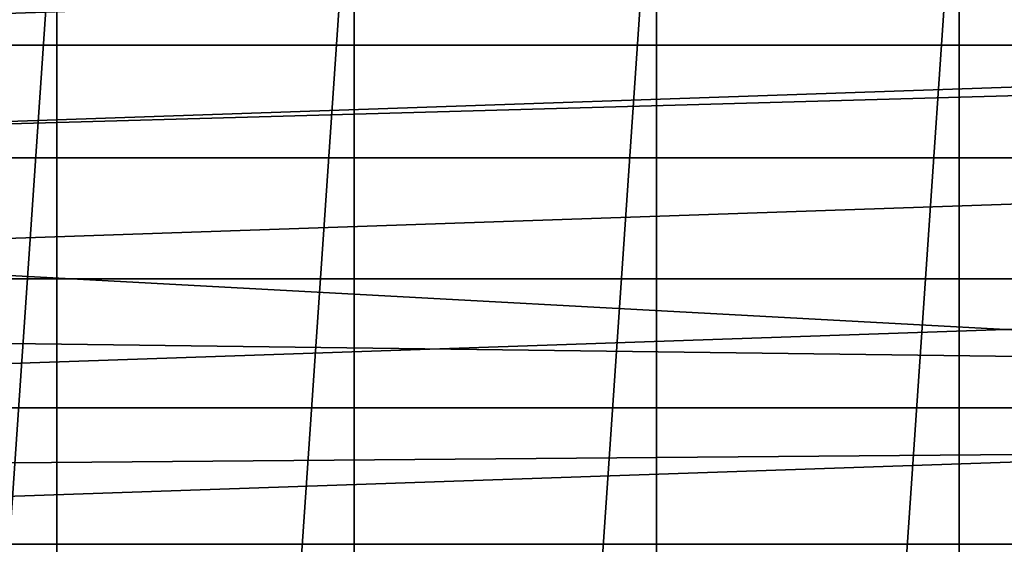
# Model space of a CAD drawing. Header units: metres. Extents: x -139 to 106, y -189 to 40.
# Tile 258 of 291: x 73.45 to 78.17, y 6.92 to 9.43. Entities that reach past the tile are written whole.
import ezdxf

# ---------------------------------------------------------------- set-up
doc = ezdxf.new("R2010")
doc.units = ezdxf.units.M
doc.layers.add('solid_153_ABGANG1_SW0003', color=7, linetype='CONTINUOUS')

msp = doc.modelspace()

# ---------------------------------------------------------------- linework, layer by layer
at = {"layer": 'solid_153_ABGANG1_SW0003'}
for points in [[(75.050537, -10.546615, 28.537949), (75.050537, 10.546614, 28.537949), (76.5, 10.645751, 28.537949)], [(76.5, -10.645751, 28.537949), (75.050537, -10.546615, 28.537949), (76.5, 10.645751, 28.537949)], [(77.949463, 10.546615, 28.537949), (76.5, -10.645751, 28.537949), (76.5, 10.645751, 28.537949)], [(73.627266, -10.250825, 28.537949), (73.627258, 10.250823, 28.537949), (75.050537, 10.546614, 28.537949)], [(75.050537, -10.546615, 28.537949), (73.627266, -10.250825, 28.537949), (75.050537, 10.546614, 28.537949)], [(77.949463, 10.546615, 28.537949), (77.949463, -10.546614, 28.537949), (76.5, -10.645751, 28.537949)], [(77.949463, 10.546615, 28.537949), (79.372734, 10.250825, 28.537949), (77.949463, -10.546614, 28.537949)], [(100.499969, 9.691023, 93.558022), (47.66711, 10.348992, 93.177032), (47.66711, 9.295493, 93.771339)], [(72.257805, -9.764004, 28.537949), (72.257797, 9.764001, 28.537949), (73.627258, 10.250823, 28.537949)], [(73.627266, -10.250825, 28.537949), (72.257805, -9.764004, 28.537949), (73.627258, 10.250823, 28.537949)], [(79.372734, 10.250825, 28.537949), (79.372742, -10.250823, 28.537949), (77.949463, -10.546614, 28.537949)], [(83.42218, 9.802214, 28.037949), (69.577827, 9.802221, 28.037949), (68.924843, 9.306823, 28.037949)], [(84.075172, 9.306814, 28.037949), (83.42218, 9.802214, 28.037949), (68.924843, 9.306823, 28.037949)], [(100.499969, 9.691023, 93.558022), (47.66711, 9.295493, 93.771339), (47.66711, 8.209463, 94.300217)], [(100.499969, 7.530521, 94.590881), (100.499969, 9.691023, 93.558022), (47.66711, 8.209463, 94.300217)], [(47.201366, 6.449028, -5.962051), (48.0704, 9.579028, -5.962051), (105.798637, 6.449028, -5.962051)], [(48.0704, 9.579028, -5.962051), (104.929604, 9.579028, -5.962051), (105.798637, 6.449028, -5.962051)], [(84.075172, 9.306814, 28.037949), (68.924843, 9.306823, 28.037949), (68.307144, 8.767959, 28.037949)], [(84.692863, 8.76795, 28.037949), (84.075172, 9.306814, 28.037949), (68.307144, 8.767959, 28.037949)], [(84.692863, 8.76795, 28.037949), (68.307144, 8.767959, 28.037949), (67.727753, 8.188261, 28.037949)], [(85.272263, 8.188251, 28.037949), (84.692863, 8.76795, 28.037949), (67.727753, 8.188261, 28.037949)], [(100.499969, 7.530521, 94.590881), (47.66711, 8.209463, 94.300217), (47.66711, 7.094161, 94.762306)], [(85.272263, 8.188251, 28.037949), (67.727753, 8.188261, 28.037949), (67.189247, 7.570331, 28.037949)], [(85.81076, 7.570321, 28.037949), (85.272263, 8.188251, 28.037949), (67.189247, 7.570331, 28.037949)], [(85.81076, 7.570321, 28.037949), (67.189247, 7.570331, 28.037949), (66.694191, 6.917088, 28.037949)], [(86.305817, 6.917077, 28.037949), (85.81076, 7.570321, 28.037949), (66.694191, 6.917088, 28.037949)], [(100.499969, 7.530521, 94.590881), (47.66711, 7.094161, 94.762306), (47.66711, 5.95239, 95.156448)], [(100.499969, 5.26206, 95.358116), (100.499969, 7.530521, 94.590881), (47.66711, 5.95239, 95.156448)], [(86.305817, 6.917077, 28.037949), (66.694191, 6.917088, 28.037949), (66.244797, 6.231438, 28.037949)]]:
    msp.add_3dface(points, dxfattribs=at)

doc.saveas('drawing.dxf')
